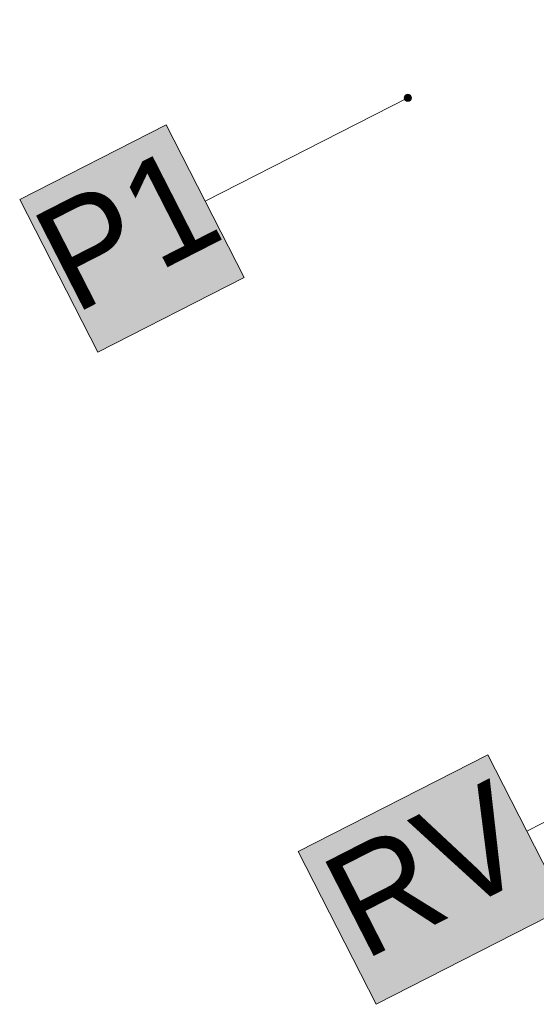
# Model space of a CAD drawing. Header units: metres. Extents: x 538891 to 1080079, y 6588829 to 13178720.
# Tile 622 of 656: x 540260.51 to 540263.43, y 6589304.69 to 6589310.26. Entities that reach past the tile are written whole.
import ezdxf

# ---------------------------------------------------------------- set-up
doc = ezdxf.new("R2010")
doc.units = ezdxf.units.M
doc.header["$LTSCALE"] = 0.4
doc.layers.add('KINO_VORMISTUS', color=7, linetype='Continuous')
doc.styles.add('HK Explorer Book', font='txt')

# ---------------------------------------------------------------- blocks, each defined once
blk = doc.blocks.new('Parametric Object-351')
at = {"linetype": 'Continuous', "lineweight": 0, "true_color": 0x00ffff}
blk.add_hatch(color=4, dxfattribs=at).paths.add_polyline_path([(-1.204, 0.4852), (0, 0.4852), (0, -0.4852), (-1.204, -0.4852)])
at = {"linetype": 'Continuous', "lineweight": 0}
blk.add_hatch(color=7, dxfattribs=at).paths.add_polyline_path([(1.3071, 0), (1.307, -0.002), (1.3068, -0.0039), (1.3063, -0.0059), (1.3056, -0.0077), (1.3048, -0.0095), (1.3037, -0.0112), (1.3026, -0.0128), (1.3012, -0.0143), (1.2998, -0.0156), (1.2982, -0.0168), (1.2965, -0.0178), (1.2947, -0.0186), (1.2928, -0.0193), (1.2909, -0.0198), (1.289, -0.0201), (1.287, -0.0202), (1.285, -0.0201), (1.2831, -0.0198), (1.2811, -0.0193), (1.2793, -0.0186), (1.2775, -0.0178), (1.2758, -0.0168), (1.2742, -0.0156), (1.2727, -0.0143), (1.2714, -0.0128), (1.2702, -0.0112), (1.2692, -0.0095), (1.2684, -0.0077), (1.2677, -0.0059), (1.2672, -0.0039), (1.2669, -0.002), (1.2668, 0), (1.2669, 0.002), (1.2672, 0.0039), (1.2677, 0.0059), (1.2684, 0.0077), (1.2692, 0.0095), (1.2702, 0.0112), (1.2714, 0.0128), (1.2727, 0.0143), (1.2742, 0.0156), (1.2758, 0.0168), (1.2775, 0.0178), (1.2793, 0.0186), (1.2811, 0.0193), (1.2831, 0.0198), (1.285, 0.0201), (1.287, 0.0202), (1.289, 0.0201), (1.2909, 0.0198), (1.2928, 0.0193), (1.2947, 0.0186), (1.2965, 0.0178), (1.2982, 0.0168), (1.2998, 0.0156), (1.3012, 0.0143), (1.3026, 0.0128), (1.3037, 0.0112), (1.3048, 0.0095), (1.3056, 0.0077), (1.3063, 0.0059), (1.3068, 0.0039), (1.307, 0.002)])
at = {"color": 7, "linetype": 'Continuous', "lineweight": 5}
blk.add_line((0, 0), (1.287, 0), dxfattribs=at)
at = {"color": 7, "linetype": 'Continuous', "lineweight": 5, "flags": 128}
blk.add_lwpolyline([(-1.204, 0.4852), (0, 0.4852), (0, -0.4852), (-1.204, -0.4852)], close=True, dxfattribs=at)
at = {"color": 7, "linetype": 'Continuous', "lineweight": 5}
blk.add_circle((1.287, 0), 0.0202, dxfattribs=at)
at = {"color": 7, "insert": (-0.602, 0.3619), "char_height": 0.59792, "width": 1.2016, "attachment_point": 2, "line_spacing_factor": 0.975274, "style": 'HK Explorer Book'}
blk.add_mtext('RV', dxfattribs=at)
blk = doc.blocks.new('Parametric Object-399')
at = {"linetype": 'Continuous', "lineweight": 0, "true_color": 0x9fff7f}
blk.add_hatch(color=81, dxfattribs=at).paths.add_polyline_path([(-0.9296, 0.4852), (0, 0.4852), (0, -0.4852), (-0.9296, -0.4852)])
at = {"linetype": 'Continuous', "lineweight": 0}
blk.add_hatch(color=7, dxfattribs=at).paths.add_polyline_path([(1.3071, 0), (1.307, -0.002), (1.3068, -0.0039), (1.3063, -0.0059), (1.3056, -0.0077), (1.3048, -0.0095), (1.3037, -0.0112), (1.3026, -0.0128), (1.3012, -0.0143), (1.2998, -0.0156), (1.2982, -0.0168), (1.2965, -0.0178), (1.2947, -0.0186), (1.2928, -0.0193), (1.2909, -0.0198), (1.289, -0.0201), (1.287, -0.0202), (1.285, -0.0201), (1.2831, -0.0198), (1.2811, -0.0193), (1.2793, -0.0186), (1.2775, -0.0178), (1.2758, -0.0168), (1.2742, -0.0156), (1.2727, -0.0143), (1.2714, -0.0128), (1.2702, -0.0112), (1.2692, -0.0095), (1.2684, -0.0077), (1.2677, -0.0059), (1.2672, -0.0039), (1.2669, -0.002), (1.2668, 0), (1.2669, 0.002), (1.2672, 0.0039), (1.2677, 0.0059), (1.2684, 0.0077), (1.2692, 0.0095), (1.2702, 0.0112), (1.2714, 0.0128), (1.2727, 0.0143), (1.2742, 0.0156), (1.2758, 0.0168), (1.2775, 0.0178), (1.2793, 0.0186), (1.2811, 0.0193), (1.2831, 0.0198), (1.285, 0.0201), (1.287, 0.0202), (1.289, 0.0201), (1.2909, 0.0198), (1.2928, 0.0193), (1.2947, 0.0186), (1.2965, 0.0178), (1.2982, 0.0168), (1.2998, 0.0156), (1.3012, 0.0143), (1.3026, 0.0128), (1.3037, 0.0112), (1.3048, 0.0095), (1.3056, 0.0077), (1.3063, 0.0059), (1.3068, 0.0039), (1.307, 0.002)])
at = {"color": 7, "linetype": 'Continuous', "lineweight": 5}
blk.add_line((0, 0), (1.287, 0), dxfattribs=at)
at = {"color": 7, "linetype": 'Continuous', "lineweight": 5, "flags": 128}
blk.add_lwpolyline([(-0.9296, 0.4852), (0, 0.4852), (0, -0.4852), (-0.9296, -0.4852)], close=True, dxfattribs=at)
at = {"color": 7, "linetype": 'Continuous', "lineweight": 5}
blk.add_circle((1.287, 0), 0.0202, dxfattribs=at)
at = {"color": 7, "insert": (-0.4648, 0.3619), "char_height": 0.59792, "width": 0.9272, "attachment_point": 2, "line_spacing_factor": 0.975274, "style": 'HK Explorer Book'}
blk.add_mtext('P1', dxfattribs=at)

msp = doc.modelspace()

# ---------------------------------------------------------------- block references
at = {"layer": 'KINO_VORMISTUS', "color": 7, "rotation": 27.04000000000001}
for name, p in [('Parametric Object-399', (540261.5585, 6589309.2356)), ('Parametric Object-351', (540263.3769, 6589305.6729))]:
    msp.add_blockref(name, p, dxfattribs=at)

doc.saveas('drawing.dxf')
